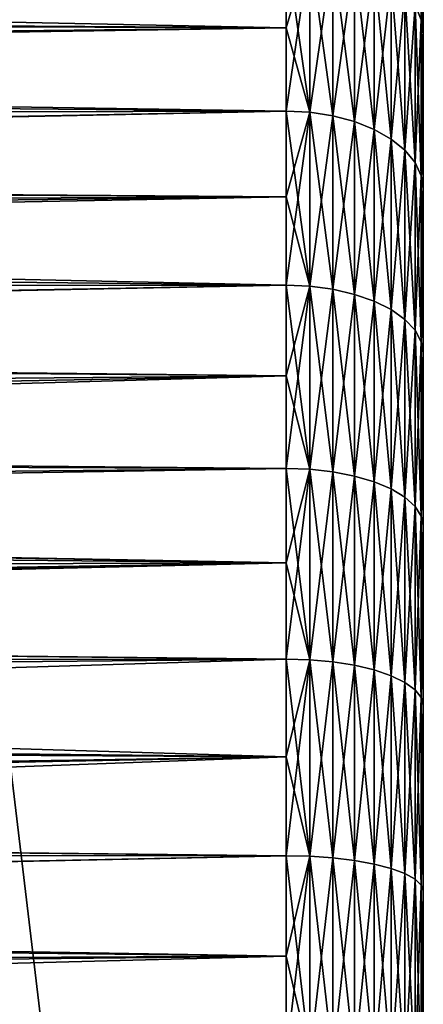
# Model space of a CAD drawing. Header units: metres. Extents: x -37.4 to 37.6, y -35 to 35.
# Tile 354 of 372: x 34.7 to 37.6, y 3.4 to 10.6. Entities that reach past the tile are written whole.
import ezdxf

# ---------------------------------------------------------------- set-up
doc = ezdxf.new("R2010")
doc.units = ezdxf.units.M
doc.layers.add('solid_506616_SW0001', color=7, linetype='CONTINUOUS')

msp = doc.modelspace()

# ---------------------------------------------------------------- linework, layer by layer
at = {"layer": 'solid_506616_SW0001'}
for points in [[(37.625, 16.299873, -136.302643), (37.625, -16.299873, -136.297363), (37.625, -16.24684, -137.614548)], [(37.625, 16.246412, -137.619797), (37.625, 16.299873, -136.302643), (37.625, -16.24684, -137.614548)], [(37.625, 16.299873, -136.302643), (37.625, 16.24684, -134.985443), (37.625, -16.299873, -136.297363)], [(37.625, 16.24684, -134.985443), (37.625, -16.246412, -134.980194), (37.625, -16.299873, -136.297363)], [(37.625, 16.24684, -134.985443), (37.625, 16.087645, -133.676788), (37.625, -16.246412, -134.980194)], [(37.625, 16.246412, -137.619797), (37.625, -16.24684, -137.614548), (37.625, -16.087645, -138.923203)], [(37.625, 16.086803, -138.928375), (37.625, 16.246412, -137.619797), (37.625, -16.087645, -138.923203)], [(37.625, 16.087645, -133.676788), (37.625, -16.086803, -133.671616), (37.625, -16.246412, -134.980194)], [(37.625, 16.087645, -133.676788), (37.625, 15.823136, -132.386139), (37.625, -16.086803, -133.671616)], [(37.625, 16.086803, -138.928375), (37.625, -16.087645, -138.923203), (37.625, -15.823136, -140.213867)], [(37.625, 15.823136, -140.213867), (37.625, 16.086803, -138.928375), (37.625, -15.823136, -140.213867)], [(37.625, 15.823136, -140.213867), (37.625, -15.823136, -140.213867), (37.625, -15.614588, -140.994995)], [(37.625, 15.61459, -140.994995), (37.625, 15.823136, -140.213867), (37.625, -15.614588, -140.994995)], [(37.625, 15.823136, -132.386139), (37.625, -15.823136, -132.386139), (37.625, -16.086803, -133.671616)], [(37.625, 15.823136, -132.386139), (37.625, 15.614592, -131.605011), (37.625, -15.823136, -132.386139)], [(37.625, 15.614592, -131.605011), (37.625, -15.614588, -131.605011), (37.625, -15.823136, -132.386139)], [(37.625, 15.614592, -131.605011), (37.625, 15.609163, -131.586166), (37.625, -15.614588, -131.605011)], [(37.625, 15.61459, -140.994995), (37.625, -15.614588, -140.994995), (37.625, -15.609159, -141.013855)], [(37.625, 15.609159, -141.013855), (37.625, 15.61459, -140.994995), (37.625, -15.609159, -141.013855)], [(37.625, 15.609163, -131.586166), (37.625, -15.609161, -131.586166), (37.625, -15.614588, -131.605011)], [(37.625, 15.609163, -131.586166), (37.625, 15.376116, -130.834961), (37.625, -15.609161, -131.586166)], [(37.625, 15.609159, -141.013855), (37.625, -15.609159, -141.013855), (37.625, -15.376108, -141.765076)], [(37.625, 15.376109, -141.76506), (37.625, 15.609159, -141.013855), (37.625, -15.376108, -141.765076)], [(37.625, 15.376116, -130.834961), (37.625, -15.376119, -130.834961), (37.625, -15.609161, -131.586166)], [(37.625, 15.376116, -130.834961), (37.625, 15.192769, -130.335892), (37.625, -15.376119, -130.834961)], [(37.625, 15.376109, -141.76506), (37.625, -15.376108, -141.765076), (37.625, -15.192721, -142.264236)], [(37.625, 15.192655, -142.264404), (37.625, 15.376109, -141.76506), (37.625, -15.192721, -142.264236)], [(37.625, 15.192769, -130.335892), (37.625, -15.192638, -130.335556), (37.625, -15.376119, -130.834961)], [(37.625, 15.192769, -130.335892), (37.625, 15.098663, -130.112732), (37.625, -15.192638, -130.335556)], [(37.625, 15.192655, -142.264404), (37.625, -15.192721, -142.264236), (37.625, -15.0986, -142.487427)], [(37.625, 15.098822, -142.486893), (37.625, 15.192655, -142.264404), (37.625, -15.0986, -142.487427)], [(37.625, 15.098822, -142.486893), (37.625, -15.0986, -142.487427), (37.625, -14.979903, -142.752319)], [(37.625, 14.97966, -142.752853), (37.625, 15.098822, -142.486893), (37.625, -14.979903, -142.752319)], [(37.625, 15.098663, -130.112732), (37.625, -15.098772, -130.112976), (37.625, -15.192638, -130.335556)], [(37.625, 15.098663, -130.112732), (37.625, 14.979934, -129.847748), (37.625, -15.098772, -130.112976)], [(37.625, 14.979934, -129.847748), (37.625, -14.979642, -129.847076), (37.625, -15.098772, -130.112976)], [(37.625, 14.979934, -129.847748), (37.625, 14.739011, -129.339249), (37.625, -14.979642, -129.847076)], [(37.625, 14.97966, -142.752853), (37.625, -14.979903, -142.752319), (37.625, -14.738982, -143.260788)], [(37.625, 14.739007, -143.260757), (37.625, 14.97966, -142.752853), (37.625, -14.738982, -143.260788)], [(37.625, 14.739011, -129.339249), (37.625, -14.739, -129.339249), (37.625, -14.979642, -129.847076)], [(37.625, 14.739011, -129.339249), (37.625, 14.083652, -128.093689), (37.625, -14.739, -129.339249)], [(37.625, -14.083651, -144.506317), (37.625, 14.739007, -143.260757), (37.625, -14.738982, -143.260788)], [(37.625, -14.083651, -144.506317), (37.625, 14.083652, -144.506317), (37.625, 14.739007, -143.260757)], [(37.625, 14.083652, -128.093689), (37.625, -14.083654, -128.093689), (37.625, -14.739, -129.339249)], [(37.625, 14.083652, -128.093689), (37.625, 13.319818, -126.904808), (37.625, -14.083654, -128.093689)], [(37.625, -13.319832, -145.695175), (37.625, 13.319819, -145.69519), (37.625, 14.083652, -144.506317)], [(37.625, -14.083651, -144.506317), (37.625, -13.319832, -145.695175), (37.625, 14.083652, -144.506317)], [(37.625, -12.45363, -146.81636), (37.625, 12.45361, -146.816391), (37.625, 13.319819, -145.69519)], [(37.625, -13.319832, -145.695175), (37.625, -12.45363, -146.81636), (37.625, 13.319819, -145.69519)], [(37.625, 13.319818, -126.904808), (37.625, -13.319828, -126.904823), (37.625, -14.083654, -128.093689)], [(37.625, 13.319818, -126.904808), (37.625, 12.453607, -125.783607), (37.625, -13.319828, -126.904823)], [(37.625, -11.492917, -147.858658), (37.625, 11.492895, -147.858673), (37.625, 12.45361, -146.816391)], [(37.625, -12.45363, -146.81636), (37.625, -11.492917, -147.858658), (37.625, 12.45361, -146.816391)], [(37.625, 12.453607, -125.783607), (37.625, -12.453622, -125.783623), (37.625, -13.319828, -126.904823)], [(37.625, 12.453607, -125.783607), (37.625, 11.492891, -124.741318), (37.625, -12.453622, -125.783623)], [(37.564632, 10.659026, -123.519257), (37.609806, 10.551084, -123.648689), (37.609806, 11.609178, -124.612053)], [(37.609806, 11.609178, -124.612053), (37.625, 10.445895, -123.787079), (37.625, 11.492891, -124.741318)], [(37.609806, 11.609178, -124.612053), (37.609806, 10.551084, -123.648689), (37.625, 10.445895, -123.787079)], [(37.609806, 11.609178, -147.987946), (37.625, 11.492895, -147.858673), (37.625, 10.445898, -148.812927)], [(37.609806, 10.551085, -148.951309), (37.609806, 11.609178, -147.987946), (37.625, 10.445898, -148.812927)], [(37.625, -10.445921, -148.812897), (37.625, 10.445898, -148.812927), (37.625, 11.492895, -147.858673)], [(37.625, -11.492917, -147.858658), (37.625, -10.445921, -148.812897), (37.625, 11.492895, -147.858673)], [(37.625, 11.492891, -124.741318), (37.625, -11.492908, -124.741333), (37.625, -12.453622, -125.783623)], [(37.625, 11.492891, -124.741318), (37.625, 10.445895, -123.787079), (37.625, -11.492908, -124.741333)], [(36.625, 11.080348, -149.585922), (36.625, 10.492862, -150.054626), (11.402794, 11.011323, -149.643188)], [(36.625, 10.492859, -122.545364), (36.625, 11.080345, -123.014069), (13.527947, 10.643873, -122.661896)], [(36.797443, 9.877009, -150.485077), (36.625, 10.492862, -150.054626), (36.625, 11.080348, -149.585922)], [(36.797443, 11.07075, -149.574432), (36.797443, 9.877009, -150.485077), (36.625, 11.080348, -149.585922)], [(36.797443, 11.070743, -123.025566), (36.625, 11.080345, -123.014069), (36.625, 10.492859, -122.545364)], [(36.797443, 11.070743, -123.025566), (36.625, 10.492859, -122.545364), (36.625, 9.885571, -122.102623)], [(36.797443, 9.877001, -122.114914), (36.797443, 11.070743, -123.025566), (36.625, 9.885571, -122.102623)], [(36.966038, 9.851312, -150.448181), (36.797443, 9.877009, -150.485077), (36.797443, 11.07075, -149.574432)], [(36.966038, 11.041947, -149.539886), (36.966038, 9.851312, -150.448181), (36.797443, 11.07075, -149.574432)], [(36.966034, 11.041941, -123.060104), (36.797443, 11.070743, -123.025566), (36.797443, 9.877001, -122.114914)], [(36.625, 10.492862, -150.054626), (11.547232, 10.579681, -149.987961), (11.402794, 11.011323, -149.643188)], [(36.966034, 9.851305, -122.151817), (36.966034, 11.041941, -123.060104), (36.797443, 9.877001, -122.114914)], [(37.124245, 10.994809, -123.116615), (36.966034, 11.041941, -123.060104), (36.966034, 9.851305, -122.151817)], [(37.124245, 9.809257, -122.212204), (37.124245, 10.994809, -123.116615), (36.966034, 9.851305, -122.151817)], [(37.124245, 9.809261, -150.387787), (36.966038, 9.851312, -150.448181), (36.966038, 11.041947, -149.539886)], [(37.124245, 10.994815, -149.483383), (37.124245, 9.809261, -150.387787), (36.966038, 11.041947, -149.539886)], [(37.267254, 9.752138, -150.305756), (37.124245, 9.809261, -150.387787), (37.124245, 10.994815, -149.483383)], [(37.267254, 10.930787, -149.406601), (37.267254, 9.752138, -150.305756), (37.124245, 10.994815, -149.483383)], [(37.267254, 10.930783, -123.19339), (37.124245, 10.994809, -123.116615), (37.124245, 9.809257, -122.212204)], [(37.267254, 9.752134, -122.29425), (37.267254, 10.930783, -123.19339), (37.124245, 9.809257, -122.212204)], [(37.390709, 9.681681, -150.204559), (37.267254, 9.752138, -150.305756), (37.267254, 10.930787, -149.406601)], [(37.390709, 10.851813, -149.311905), (37.390709, 9.681681, -150.204559), (37.267254, 10.930787, -149.406601)], [(37.390709, 10.85181, -123.288086), (37.267254, 10.930783, -123.19339), (37.267254, 9.752134, -122.29425)], [(37.390709, 9.681677, -122.395439), (37.390709, 10.85181, -123.288086), (37.267254, 9.752134, -122.29425)], [(37.490852, 9.600034, -150.087296), (37.390709, 9.681681, -150.204559), (37.390709, 10.851813, -149.311905)], [(37.490852, 10.760298, -149.202179), (37.490852, 9.600034, -150.087296), (37.390709, 10.851813, -149.311905)], [(37.490852, 10.760296, -123.39782), (37.390709, 10.85181, -123.288086), (37.390709, 9.681677, -122.395439)], [(37.490852, 9.600031, -122.512703), (37.490852, 10.760296, -123.39782), (37.390709, 9.681677, -122.395439)], [(37.564632, 9.509684, -149.957535), (37.490852, 9.600034, -150.087296), (37.490852, 10.760298, -149.202179)], [(37.564632, 10.659027, -149.08075), (37.564632, 9.509684, -149.957535), (37.490852, 10.760298, -149.202179)], [(37.564632, 10.659026, -123.519257), (37.490852, 10.760296, -123.39782), (37.490852, 9.600031, -122.512703)], [(36.625, 10.492859, -122.545364), (13.527947, 10.643873, -122.661896), (13.908334, 10.242464, -122.35791)], [(37.564632, 9.509681, -122.642464), (37.564632, 10.659026, -123.519257), (37.490852, 9.600031, -122.512703)], [(37.564632, 10.659027, -149.08075), (37.609806, 10.551085, -148.951309), (37.609806, 9.413381, -149.819214)], [(37.564632, 10.659027, -149.08075), (37.609806, 9.413381, -149.819214), (37.564632, 9.509684, -149.957535)], [(37.564632, 9.509681, -122.642464), (37.609806, 10.551084, -123.648689), (37.564632, 10.659026, -123.519257)], [(36.625, 10.492862, -150.054626), (11.707012, 10.102242, -150.344025), (11.547232, 10.579681, -149.987961)], [(37.564632, 9.509681, -122.642464), (37.609806, 9.413379, -122.780777), (37.609806, 10.551084, -123.648689)], [(37.609806, 10.551085, -148.951309), (37.625, 10.445898, -148.812927), (37.625, 9.319797, -149.672775)], [(37.609806, 9.413381, -149.819214), (37.609806, 10.551085, -148.951309), (37.625, 9.319797, -149.672775)], [(37.609806, 10.551084, -123.648689), (37.625, 9.319795, -122.927223), (37.625, 10.445895, -123.787079)], [(37.609806, 10.551084, -123.648689), (37.609806, 9.413379, -122.780777), (37.625, 9.319795, -122.927223)], [(36.625, 10.492862, -150.054626), (36.625, 9.885572, -150.497375), (11.707012, 10.102242, -150.344025)], [(36.625, 9.885571, -122.102623), (36.625, 10.492859, -122.545364), (13.908334, 10.242464, -122.35791)], [(36.797443, 9.877009, -150.485077), (36.625, 9.885572, -150.497375), (36.625, 10.492862, -150.054626)], [(37.625, -9.319819, -149.67276), (37.625, 9.319797, -149.672775), (37.625, 10.445898, -148.812927)], [(37.625, -10.445921, -148.812897), (37.625, -9.319819, -149.67276), (37.625, 10.445898, -148.812927)], [(37.625, 10.445895, -123.787079), (37.625, -10.445913, -123.787094), (37.625, -11.492908, -124.741333)], [(37.625, 10.445895, -123.787079), (37.625, 9.319795, -122.927223), (37.625, -10.445913, -123.787094)], [(36.625, 9.885571, -122.102623), (13.908334, 10.242464, -122.35791), (14.267595, 9.836813, -122.068794)], [(36.625, 9.885572, -150.497375), (11.939712, 9.406986, -150.818909), (11.707012, 10.102242, -150.344025)], [(36.625, 9.885572, -150.497375), (36.625, 9.259628, -150.91333), (11.939712, 9.406986, -150.818909)], [(36.625, 9.885571, -122.102623), (14.267595, 9.836813, -122.068794), (14.60715, 9.428106, -121.7948)], [(36.625, 9.259625, -121.686676), (36.625, 9.885571, -122.102623), (14.60715, 9.428106, -121.7948)], [(36.797443, 8.608744, -151.288712), (36.625, 9.259628, -150.91333), (36.625, 9.885572, -150.497375)], [(36.797443, 9.877009, -150.485077), (36.797443, 8.608744, -151.288712), (36.625, 9.885572, -150.497375)], [(36.797443, 9.877001, -122.114914), (36.625, 9.885571, -122.102623), (36.625, 9.259625, -121.686676)], [(36.797443, 9.877001, -122.114914), (36.625, 9.259625, -121.686676), (36.625, 8.616206, -121.298302)], [(36.797443, 8.608735, -121.311287), (36.797443, 9.877001, -122.114914), (36.625, 8.616206, -121.298302)], [(36.966038, 8.586345, -151.24971), (36.797443, 8.608744, -151.288712), (36.797443, 9.877009, -150.485077)], [(36.966038, 9.851312, -150.448181), (36.966038, 8.586345, -151.24971), (36.797443, 9.877009, -150.485077)], [(36.966034, 9.851305, -122.151817), (36.797443, 9.877001, -122.114914), (36.797443, 8.608735, -121.311287)], [(36.966034, 8.586339, -121.350281), (36.966034, 9.851305, -122.151817), (36.797443, 8.608735, -121.311287)], [(37.124245, 9.809257, -122.212204), (36.966034, 9.851305, -122.151817), (36.966034, 8.586339, -121.350281)], [(37.124245, 8.549695, -151.185898), (36.966038, 8.586345, -151.24971), (36.966038, 9.851312, -150.448181)], [(37.124245, 9.809261, -150.387787), (37.124245, 8.549695, -151.185898), (36.966038, 9.851312, -150.448181)], [(37.124245, 8.54969, -121.414093), (37.124245, 9.809257, -122.212204), (36.966034, 8.586339, -121.350281)], [(37.267254, 8.499907, -151.099213), (37.124245, 8.549695, -151.185898), (37.124245, 9.809261, -150.387787)], [(37.267254, 9.752138, -150.305756), (37.267254, 8.499907, -151.099213), (37.124245, 9.809261, -150.387787)], [(37.267254, 9.752134, -122.29425), (37.124245, 9.809257, -122.212204), (37.124245, 8.54969, -121.414093)], [(37.267254, 8.499903, -121.500786), (37.267254, 9.752134, -122.29425), (37.124245, 8.54969, -121.414093)], [(37.390709, 8.438497, -150.992294), (37.267254, 8.499907, -151.099213), (37.267254, 9.752138, -150.305756)], [(37.390709, 9.681681, -150.204559), (37.390709, 8.438497, -150.992294), (37.267254, 9.752138, -150.305756)], [(37.390709, 9.681677, -122.395439), (37.267254, 9.752134, -122.29425), (37.267254, 8.499903, -121.500786)], [(37.390709, 8.438494, -121.607704), (37.390709, 9.681677, -122.395439), (37.267254, 8.499903, -121.500786)], [(37.490852, 8.367334, -150.868393), (37.390709, 8.438497, -150.992294), (37.390709, 9.681681, -150.204559)], [(37.490852, 9.600034, -150.087296), (37.490852, 8.367334, -150.868393), (37.390709, 9.681681, -150.204559)], [(37.490852, 9.600031, -122.512703), (37.390709, 9.681677, -122.395439), (37.390709, 8.438494, -121.607704)], [(37.490852, 8.367332, -121.731613), (37.490852, 9.600031, -122.512703), (37.390709, 8.438494, -121.607704)], [(37.564632, 8.288587, -150.731277), (37.490852, 8.367334, -150.868393), (37.490852, 9.600034, -150.087296)], [(37.564632, 9.509684, -149.957535), (37.564632, 8.288587, -150.731277), (37.490852, 9.600034, -150.087296)], [(37.564632, 9.509681, -122.642464), (37.490852, 9.600031, -122.512703), (37.490852, 8.367332, -121.731613)], [(37.564632, 8.288584, -121.868729), (37.564632, 9.509681, -122.642464), (37.490852, 8.367332, -121.731613)], [(37.564632, 9.509684, -149.957535), (37.609806, 9.413381, -149.819214), (37.609806, 8.20465, -150.585129)], [(37.564632, 9.509684, -149.957535), (37.609806, 8.20465, -150.585129), (37.564632, 8.288587, -150.731277)], [(37.564632, 8.288584, -121.868729), (37.609806, 9.413379, -122.780777), (37.564632, 9.509681, -122.642464)], [(36.625, 9.259628, -150.91333), (12.025295, 9.151021, -150.981583), (11.939712, 9.406986, -150.818909)], [(36.625, 9.259625, -121.686676), (14.60715, 9.428106, -121.7948), (14.926923, 9.017233, -121.535873)], [(37.564632, 8.288584, -121.868729), (37.609806, 8.204647, -122.014877), (37.609806, 9.413379, -122.780777)], [(37.609806, 9.413381, -149.819214), (37.625, 9.319797, -149.672775), (37.625, 8.123162, -150.43161)], [(37.609806, 8.20465, -150.585129), (37.609806, 9.413381, -149.819214), (37.625, 8.123162, -150.43161)], [(37.609806, 9.413379, -122.780777), (37.625, 8.12316, -122.168381), (37.625, 9.319795, -122.927223)], [(37.609806, 9.413379, -122.780777), (37.609806, 8.204647, -122.014877), (37.625, 8.12316, -122.168381)], [(36.625, 9.259628, -150.91333), (36.625, 8.616209, -151.301697), (12.025295, 9.151021, -150.981583)], [(36.625, 9.259625, -121.686676), (14.926923, 9.017233, -121.535873), (15.052249, 8.84808, -121.433884)], [(36.625, 8.616206, -121.298302), (36.625, 9.259625, -121.686676), (15.052249, 8.84808, -121.433884)], [(36.797443, 8.608744, -151.288712), (36.625, 8.616209, -151.301697), (36.625, 9.259628, -150.91333)], [(37.625, -8.123187, -150.431595), (37.625, 8.123162, -150.43161), (37.625, 9.319797, -149.672775)], [(37.625, -9.319819, -149.67276), (37.625, -8.123187, -150.431595), (37.625, 9.319797, -149.672775)], [(37.625, 9.319795, -122.927223), (37.625, -9.319813, -122.927238), (37.625, -10.445913, -123.787094)], [(37.625, 9.319795, -122.927223), (37.625, 8.12316, -122.168381), (37.625, -9.319813, -122.927238)], [(36.625, 8.616209, -151.301697), (12.356063, 8.162975, -151.553055), (12.025295, 9.151021, -150.981583)], [(36.625, 8.616206, -121.298302), (15.052249, 8.84808, -121.433884), (15.226684, 8.604529, -121.291603)], [(36.625, 8.616209, -151.301697), (36.625, 7.956529, -151.661758), (12.356063, 8.162975, -151.553055)], [(36.625, 8.616206, -121.298302), (15.226684, 8.604529, -121.291603), (15.508173, 8.190427, -121.061661)], [(36.625, 7.956526, -120.93824), (36.625, 8.616206, -121.298302), (15.508173, 8.190427, -121.061661)], [(36.797443, 7.275522, -151.979248), (36.625, 7.956529, -151.661758), (36.625, 8.616209, -151.301697)], [(36.797443, 8.608744, -151.288712), (36.797443, 7.275522, -151.979248), (36.625, 8.616209, -151.301697)], [(36.797443, 8.608735, -121.311287), (36.625, 8.616206, -121.298302), (36.625, 7.956526, -120.93824)], [(36.797443, 8.608735, -121.311287), (36.625, 7.956526, -120.93824), (36.625, 7.281831, -120.60717)], [(36.797443, 7.275514, -120.62075), (36.797443, 8.608735, -121.311287), (36.625, 7.281831, -120.60717)], [(36.966038, 7.256592, -151.938446), (36.797443, 7.275522, -151.979248), (36.797443, 8.608744, -151.288712)], [(36.966038, 8.586345, -151.24971), (36.966038, 7.256592, -151.938446), (36.797443, 8.608744, -151.288712)], [(36.966034, 8.586339, -121.350281), (36.797443, 8.608735, -121.311287), (36.797443, 7.275514, -120.62075)], [(36.966034, 7.256587, -120.661545), (36.966034, 8.586339, -121.350281), (36.797443, 7.275514, -120.62075)], [(37.124245, 8.54969, -121.414093), (36.966034, 8.586339, -121.350281), (36.966034, 7.256587, -120.661545)], [(37.124245, 7.225614, -120.728294), (37.124245, 8.54969, -121.414093), (36.966034, 7.256587, -120.661545)], [(37.124245, 7.225618, -151.871704), (36.966038, 7.256592, -151.938446), (36.966038, 8.586345, -151.24971)], [(37.124245, 8.549695, -151.185898), (37.124245, 7.225618, -151.871704), (36.966038, 8.586345, -151.24971)], [(37.267254, 7.183541, -151.781021), (37.124245, 7.225618, -151.871704), (37.124245, 8.549695, -151.185898)], [(37.267254, 8.499907, -151.099213), (37.267254, 7.183541, -151.781021), (37.124245, 8.549695, -151.185898)], [(37.267254, 8.499903, -121.500786), (37.124245, 8.54969, -121.414093), (37.124245, 7.225614, -120.728294)], [(37.267254, 7.183537, -120.818977), (37.267254, 8.499903, -121.500786), (37.124245, 7.225614, -120.728294)], [(37.390709, 7.131642, -151.669174), (37.267254, 7.183541, -151.781021), (37.267254, 8.499907, -151.099213)], [(37.390709, 8.438497, -150.992294), (37.390709, 7.131642, -151.669174), (37.267254, 8.499907, -151.099213)], [(37.390709, 8.438494, -121.607704), (37.267254, 8.499903, -121.500786), (37.267254, 7.183537, -120.818977)], [(37.390709, 7.131639, -120.930832), (37.390709, 8.438494, -121.607704), (37.267254, 7.183537, -120.818977)], [(37.490852, 7.071501, -151.539551), (37.390709, 7.131642, -151.669174), (37.390709, 8.438497, -150.992294)], [(37.490852, 8.367334, -150.868393), (37.490852, 7.071501, -151.539551), (37.390709, 8.438497, -150.992294)], [(37.490852, 8.367332, -121.731613), (37.390709, 8.438494, -121.607704), (37.390709, 7.131639, -120.930832)], [(37.490852, 7.071498, -121.060448), (37.490852, 8.367332, -121.731613), (37.390709, 7.131639, -120.930832)], [(37.564632, 7.00495, -151.396118), (37.490852, 7.071501, -151.539551), (37.490852, 8.367334, -150.868393)], [(37.564632, 8.288587, -150.731277), (37.564632, 7.00495, -151.396118), (37.490852, 8.367334, -150.868393)], [(37.564632, 8.288584, -121.868729), (37.490852, 8.367332, -121.731613), (37.490852, 7.071498, -121.060448)], [(37.564632, 7.004947, -121.203873), (37.564632, 8.288584, -121.868729), (37.490852, 7.071498, -121.060448)], [(37.564632, 8.288587, -150.731277), (37.609806, 8.20465, -150.585129), (37.609806, 6.934014, -151.24324)], [(37.564632, 8.288587, -150.731277), (37.609806, 6.934014, -151.24324), (37.564632, 7.00495, -151.396118)], [(37.564632, 7.004947, -121.203873), (37.609806, 8.204647, -122.014877), (37.564632, 8.288584, -121.868729)], [(36.625, 7.956526, -120.93824), (15.508173, 8.190427, -121.061661), (15.772305, 7.775458, -120.845802)], [(37.564632, 7.004947, -121.203873), (37.609806, 6.93401, -121.356758), (37.609806, 8.204647, -122.014877)], [(37.609806, 8.20465, -150.585129), (37.625, 8.123162, -150.43161), (37.625, 6.865395, -151.083603)], [(37.609806, 6.934014, -151.24324), (37.609806, 8.20465, -150.585129), (37.625, 6.865395, -151.083603)], [(37.609806, 8.204647, -122.014877), (37.625, 6.865394, -121.516403), (37.625, 8.12316, -122.168381)], [(37.609806, 8.204647, -122.014877), (37.609806, 6.93401, -121.356758), (37.625, 6.865394, -121.516403)], [(36.625, 7.956529, -151.661758), (12.577734, 7.501833, -151.888855), (12.356063, 8.162975, -151.553055)], [(37.625, -6.865421, -151.083588), (37.625, 6.865395, -151.083603), (37.625, 8.123162, -150.43161)], [(37.625, -8.123187, -150.431595), (37.625, -6.865421, -151.083588), (37.625, 8.123162, -150.43161)], [(37.625, 8.12316, -122.168381), (37.625, -8.12318, -122.168396), (37.625, -9.319813, -122.927238)], [(37.625, 8.12316, -122.168381), (37.625, 6.865394, -121.516403), (37.625, -8.12318, -122.168396)], [(36.625, 7.956529, -151.661758), (36.625, 7.281833, -151.992828), (12.577734, 7.501833, -151.888855)], [(36.625, 7.956526, -120.93824), (15.772305, 7.775458, -120.845802), (16.018084, 7.360285, -120.643814)], [(36.625, 7.281831, -120.60717), (36.625, 7.956526, -120.93824), (16.018084, 7.360285, -120.643814)], [(36.797443, 7.275522, -151.979248), (36.625, 7.281833, -151.992828), (36.625, 7.956529, -151.661758)], [(36.625, 7.281833, -151.992828), (12.73068, 7.044562, -152.100769), (12.577734, 7.501833, -151.888855)], [(36.625, 7.281831, -120.60717), (16.018084, 7.360285, -120.643814), (16.246965, 6.944982, -120.455215)], [(36.625, 7.281833, -151.992828), (36.625, 6.593395, -152.294281), (12.73068, 7.044562, -152.100769)], [(36.625, 6.593393, -120.305717), (36.625, 7.281831, -120.60717), (16.246965, 6.944982, -120.455215)], [(36.797443, 5.887405, -152.551468), (36.625, 6.593395, -152.294281), (36.625, 7.281833, -151.992828)], [(36.797443, 7.275522, -151.979248), (36.797443, 5.887405, -152.551468), (36.625, 7.281833, -151.992828)], [(36.797443, 7.275514, -120.62075), (36.625, 7.281831, -120.60717), (36.625, 6.593393, -120.305717)], [(36.797443, 7.275514, -120.62075), (36.625, 6.593393, -120.305717), (36.625, 5.892512, -120.034447)], [(36.797443, 5.887397, -120.048523), (36.797443, 7.275514, -120.62075), (36.625, 5.892512, -120.034447)], [(36.966038, 5.872087, -152.509186), (36.797443, 5.887405, -152.551468), (36.797443, 7.275522, -151.979248)], [(36.966038, 7.256592, -151.938446), (36.966038, 5.872087, -152.509186), (36.797443, 7.275522, -151.979248)], [(36.966034, 7.256587, -120.661545), (36.797443, 7.275514, -120.62075), (36.797443, 5.887397, -120.048523)], [(36.966034, 5.872081, -120.090805), (36.966034, 7.256587, -120.661545), (36.797443, 5.887397, -120.048523)], [(37.124245, 7.225614, -120.728294), (36.966034, 7.256587, -120.661545), (36.966034, 5.872081, -120.090805)], [(37.124245, 5.847023, -152.440002), (36.966038, 5.872087, -152.509186), (36.966038, 7.256592, -151.938446)], [(37.124245, 7.225618, -151.871704), (37.124245, 5.847023, -152.440002), (36.966038, 7.256592, -151.938446)], [(37.124245, 5.847018, -120.159996), (37.124245, 7.225614, -120.728294), (36.966034, 5.872081, -120.090805)], [(37.267254, 5.812974, -152.346008), (37.124245, 5.847023, -152.440002), (37.124245, 7.225618, -151.871704)], [(37.267254, 7.183541, -151.781021), (37.267254, 5.812974, -152.346008), (37.124245, 7.225618, -151.871704)], [(37.267254, 7.183537, -120.818977), (37.124245, 7.225614, -120.728294), (37.124245, 5.847018, -120.159996)], [(37.267254, 5.812971, -120.253983), (37.267254, 7.183537, -120.818977), (37.124245, 5.847018, -120.159996)], [(37.390709, 5.770977, -152.230087), (37.267254, 5.812974, -152.346008), (37.267254, 7.183541, -151.781021)], [(37.390709, 7.131642, -151.669174), (37.390709, 5.770977, -152.230087), (37.267254, 7.183541, -151.781021)], [(37.390709, 7.131639, -120.930832), (37.267254, 7.183537, -120.818977), (37.267254, 5.812971, -120.253983)], [(37.390709, 5.770975, -120.369919), (37.390709, 7.131639, -120.930832), (37.267254, 5.812971, -120.253983)], [(37.490852, 5.722312, -152.095734), (37.390709, 5.770977, -152.230087), (37.390709, 7.131642, -151.669174)], [(37.490852, 7.071501, -151.539551), (37.490852, 5.722312, -152.095734), (37.390709, 7.131642, -151.669174)], [(37.490852, 7.071498, -121.060448), (37.390709, 7.131639, -120.930832), (37.390709, 5.770975, -120.369919)], [(36.625, 6.593395, -152.294281), (12.803842, 6.825648, -152.196564), (12.73068, 7.044562, -152.100769)], [(37.490852, 5.722309, -120.504265), (37.490852, 7.071498, -121.060448), (37.390709, 5.770975, -120.369919)], [(37.564632, 5.668459, -151.947067), (37.490852, 5.722312, -152.095734), (37.490852, 7.071501, -151.539551)], [(37.564632, 7.00495, -151.396118), (37.564632, 5.668459, -151.947067), (37.490852, 7.071501, -151.539551)], [(37.564632, 7.004947, -121.203873), (37.490852, 7.071498, -121.060448), (37.490852, 5.722309, -120.504265)], [(37.564632, 5.668456, -120.652924), (37.564632, 7.004947, -121.203873), (37.490852, 5.722309, -120.504265)], [(37.564632, 7.00495, -151.396118), (37.609806, 6.934014, -151.24324), (37.609806, 5.611059, -151.788605)], [(37.564632, 7.00495, -151.396118), (37.609806, 5.611059, -151.788605), (37.564632, 5.668459, -151.947067)], [(37.564632, 5.668456, -120.652924), (37.609806, 6.93401, -121.356758), (37.564632, 7.004947, -121.203873)], [(36.625, 6.593393, -120.305717), (16.246965, 6.944982, -120.455215), (16.46035, 6.529646, -120.279587)], [(37.564632, 5.668456, -120.652924), (37.609806, 5.611054, -120.811386), (37.609806, 6.93401, -121.356758)], [(37.609806, 6.934014, -151.24324), (37.625, 6.865395, -151.083603), (37.625, 5.555889, -151.623871)], [(37.609806, 5.611059, -151.788605), (37.609806, 6.934014, -151.24324), (37.625, 5.555889, -151.623871)], [(37.609806, 6.93401, -121.356758), (37.625, 5.555889, -120.976128), (37.625, 6.865394, -121.516403)], [(37.609806, 6.93401, -121.356758), (37.609806, 5.611054, -120.811386), (37.625, 5.555889, -120.976128)], [(36.625, 6.593395, -152.294281), (13.034499, 6.135568, -152.475433), (12.803842, 6.825648, -152.196564)], [(37.625, -5.555916, -151.623871), (37.625, 5.555889, -151.623871), (37.625, 6.865395, -151.083603)], [(37.625, -6.865421, -151.083588), (37.625, -5.555916, -151.623871), (37.625, 6.865395, -151.083603)], [(37.625, 6.865394, -121.516403), (37.625, -6.865415, -121.516411), (37.625, -8.12318, -122.168396)], [(37.625, 6.865394, -121.516403), (37.625, 5.555889, -120.976128), (37.625, -6.865415, -121.516411)], [(36.625, 6.593395, -152.294281), (36.625, 5.892514, -152.565552), (13.034499, 6.135568, -152.475433)], [(36.625, 6.593393, -120.305717), (16.46035, 6.529646, -120.279587), (16.585077, 6.271019, -120.17659)], [(36.625, 6.593393, -120.305717), (16.585077, 6.271019, -120.17659), (16.657265, 6.115151, -120.116829)], [(36.625, 5.892512, -120.034447), (36.625, 6.593393, -120.305717), (16.657265, 6.115151, -120.116829)], [(36.797443, 5.887405, -152.551468), (36.625, 5.892514, -152.565552), (36.625, 6.593395, -152.294281)], [(36.625, 5.892514, -152.565552), (13.117987, 5.886207, -152.567841), (13.034499, 6.135568, -152.475433)], [(36.625, 5.892512, -120.034447), (16.657265, 6.115151, -120.116829), (16.838604, 5.701371, -119.966461)], [(36.625, 5.892514, -152.565552), (36.625, 5.180512, -152.806122), (13.117987, 5.886207, -152.567841)], [(36.625, 5.180512, -152.806122), (13.269877, 5.432762, -152.724838), (13.117987, 5.886207, -152.567841)], [(36.625, 5.892512, -120.034447), (16.838604, 5.701371, -119.966461), (17.005886, 5.287865, -119.82795)], [(36.625, 5.180511, -119.793869), (36.625, 5.892512, -120.034447), (17.005886, 5.287865, -119.82795)], [(36.797443, 4.454867, -153.001083), (36.625, 5.180512, -152.806122), (36.625, 5.892514, -152.565552)], [(36.797443, 5.887405, -152.551468), (36.797443, 4.454867, -153.001083), (36.625, 5.892514, -152.565552)], [(36.797443, 5.887397, -120.048523), (36.625, 5.892512, -120.034447), (36.625, 5.180511, -119.793869)], [(36.797443, 5.887397, -120.048523), (36.625, 5.180511, -119.793869), (36.625, 4.458733, -119.58445)], [(36.797443, 4.454858, -119.598915), (36.797443, 5.887397, -120.048523), (36.625, 4.458733, -119.58445)], [(36.966038, 4.443274, -152.957626), (36.797443, 4.454867, -153.001083), (36.797443, 5.887405, -152.551468)], [(36.966038, 5.872087, -152.509186), (36.966038, 4.443274, -152.957626), (36.797443, 5.887405, -152.551468)], [(36.966034, 5.872081, -120.090805), (36.797443, 5.887397, -120.048523), (36.797443, 4.454858, -119.598915)], [(36.966034, 4.443269, -119.642365), (36.966034, 5.872081, -120.090805), (36.797443, 4.454858, -119.598915)], [(37.124245, 5.847018, -120.159996), (36.966034, 5.872081, -120.090805), (36.966034, 4.443269, -119.642365)], [(37.124245, 4.424305, -119.71347), (37.124245, 5.847018, -120.159996), (36.966034, 4.443269, -119.642365)], [(37.124245, 4.424309, -152.88652), (36.966038, 4.443274, -152.957626), (36.966038, 5.872087, -152.509186)], [(37.124245, 5.847023, -152.440002), (37.124245, 4.424309, -152.88652), (36.966038, 5.872087, -152.509186)], [(37.267254, 4.398546, -152.789932), (37.124245, 4.424309, -152.88652), (37.124245, 5.847023, -152.440002)], [(37.267254, 5.812974, -152.346008), (37.267254, 4.398546, -152.789932), (37.124245, 5.847023, -152.440002)], [(37.267254, 5.812971, -120.253983), (37.124245, 5.847018, -120.159996), (37.124245, 4.424305, -119.71347)], [(37.267254, 4.398543, -119.810066), (37.267254, 5.812971, -120.253983), (37.124245, 4.424305, -119.71347)], [(37.390709, 4.36677, -152.670792), (37.267254, 4.398546, -152.789932), (37.267254, 5.812974, -152.346008)], [(37.390709, 5.770977, -152.230087), (37.390709, 4.36677, -152.670792), (37.267254, 5.812974, -152.346008)], [(37.390709, 5.770975, -120.369919), (37.267254, 5.812971, -120.253983), (37.267254, 4.398543, -119.810066)], [(37.390709, 4.366766, -119.929199), (37.390709, 5.770975, -120.369919), (37.267254, 4.398543, -119.810066)], [(37.490852, 4.329947, -152.53273), (37.390709, 4.36677, -152.670792), (37.390709, 5.770977, -152.230087)], [(37.490852, 5.722312, -152.095734), (37.490852, 4.329947, -152.53273), (37.390709, 5.770977, -152.230087)], [(37.490852, 5.722309, -120.504265), (37.390709, 5.770975, -120.369919), (37.390709, 4.366766, -119.929199)], [(37.490852, 4.329943, -120.067261), (37.490852, 5.722309, -120.504265), (37.390709, 4.366766, -119.929199)], [(37.564632, 4.289199, -152.379959), (37.490852, 4.329947, -152.53273), (37.490852, 5.722312, -152.095734)], [(37.564632, 5.668459, -151.947067), (37.564632, 4.289199, -152.379959), (37.490852, 5.722312, -152.095734)], [(37.564632, 5.668456, -120.652924), (37.490852, 5.722309, -120.504265), (37.490852, 4.329943, -120.067261)], [(37.564632, 4.289195, -120.220039), (37.564632, 5.668456, -120.652924), (37.490852, 4.329943, -120.067261)], [(37.564632, 5.668459, -151.947067), (37.609806, 5.611059, -151.788605), (37.609806, 4.245767, -152.217117)], [(37.564632, 5.668459, -151.947067), (37.609806, 4.245767, -152.217117), (37.564632, 4.289199, -152.379959)], [(37.564632, 4.289195, -120.220039), (37.609806, 5.611054, -120.811386), (37.564632, 5.668456, -120.652924)], [(37.564632, 4.289195, -120.220039), (37.609806, 4.24576, -120.382881), (37.609806, 5.611054, -120.811386)], [(37.609806, 5.611059, -151.788605), (37.625, 5.555889, -151.623871), (37.625, 4.204105, -152.048508)], [(37.609806, 4.245767, -152.217117), (37.609806, 5.611059, -151.788605), (37.625, 4.204105, -152.048508)], [(37.609806, 5.611054, -120.811386), (37.625, 4.204105, -120.551498), (37.625, 5.555889, -120.976128)], [(37.609806, 5.611054, -120.811386), (37.609806, 4.24576, -120.382881), (37.625, 4.204105, -120.551498)], [(37.625, 5.555889, -120.976128), (37.625, -5.55591, -120.976135), (37.625, -6.865415, -121.516411)], [(37.625, 5.555889, -120.976128), (37.625, 4.204105, -120.551498), (37.625, -5.55591, -120.976135)], [(37.625, -4.204133, -152.048492), (37.625, 4.204105, -152.048508), (37.625, 5.555889, -151.623871)], [(37.625, -5.555916, -151.623871), (37.625, -4.204133, -152.048492), (37.625, 5.555889, -151.623871)], [(36.625, 5.180512, -152.806122), (13.508778, 4.718757, -152.944016), (13.269877, 5.432762, -152.724838)], [(36.625, 5.180511, -119.793869), (17.005886, 5.287865, -119.82795), (17.158789, 4.875322, -119.701164)], [(17.419174, 4.535482, -3.846846), (34.599812, 5.277233, -3.846846), (34.874737, 2.957485, -3.846846)], [(33.256905, 2.866375, 5.339492), (34.874737, 2.957485, -3.846846), (34.599812, 5.277233, -3.846846)], [(36.625, 5.180512, -152.806122), (36.625, 4.458734, -153.015549), (13.508778, 4.718757, -152.944016)], [(36.625, 5.180511, -119.793869), (17.158789, 4.875322, -119.701164), (17.297363, 4.463914, -119.585831)], [(36.625, 4.458733, -119.58445), (36.625, 5.180511, -119.793869), (17.297363, 4.463914, -119.585831)], [(36.797443, 4.454867, -153.001083), (36.625, 4.458734, -153.015549), (36.625, 5.180512, -152.806122)], [(36.625, 4.458734, -153.015549), (13.515219, 4.699478, -152.949478), (13.508778, 4.718757, -152.944016)], [(36.625, 4.458734, -153.015549), (13.751006, 3.994853, -153.132446), (13.515219, 4.699478, -152.949478)], [(17.741009, 3.042202, -3.846846), (17.419174, 4.535482, -3.846846), (34.874737, 2.957485, -3.846846)], [(36.625, 4.458734, -153.015549), (36.625, 3.728542, -153.193436), (13.751006, 3.994853, -153.132446)], [(36.625, 4.458733, -119.58445), (17.297363, 4.463914, -119.585831), (17.422798, 4.05296, -119.481453)], [(36.625, 3.72854, -119.40657), (36.625, 4.458733, -119.58445), (17.422798, 4.05296, -119.481453)], [(36.797443, 2.988715, -153.324677), (36.625, 3.728542, -153.193436), (36.625, 4.458734, -153.015549)], [(36.797443, 4.454867, -153.001083), (36.797443, 2.988715, -153.324677), (36.625, 4.458734, -153.015549)], [(36.797443, 4.454858, -119.598915), (36.625, 4.458733, -119.58445), (36.625, 3.72854, -119.40657)], [(36.797443, 4.454858, -119.598915), (36.625, 3.72854, -119.40657), (36.625, 2.991311, -119.260574)], [(36.797443, 2.988706, -119.275322), (36.797443, 4.454858, -119.598915), (36.625, 2.991311, -119.260574)], [(36.966038, 2.980937, -153.28038), (36.797443, 2.988715, -153.324677), (36.797443, 4.454867, -153.001083)], [(36.966038, 4.443274, -152.957626), (36.966038, 2.980937, -153.28038), (36.797443, 4.454867, -153.001083)], [(36.966034, 4.443269, -119.642365), (36.797443, 4.454858, -119.598915), (36.797443, 2.988706, -119.275322)], [(36.966034, 2.980932, -119.319618), (36.966034, 4.443269, -119.642365), (36.797443, 2.988706, -119.275322)], [(37.124245, 4.424305, -119.71347), (36.966034, 4.443269, -119.642365), (36.966034, 2.980932, -119.319618)], [(37.124245, 2.96821, -119.392097), (37.124245, 4.424305, -119.71347), (36.966034, 2.980932, -119.319618)], [(37.124245, 2.968214, -153.207901), (36.966038, 2.980937, -153.28038), (36.966038, 4.443274, -152.957626)], [(37.124245, 4.424309, -152.88652), (37.124245, 2.968214, -153.207901), (36.966038, 4.443274, -152.957626)], [(37.267254, 2.950931, -153.109436), (37.124245, 2.968214, -153.207901), (37.124245, 4.424309, -152.88652)], [(37.267254, 4.398546, -152.789932), (37.267254, 2.950931, -153.109436), (37.124245, 4.424309, -152.88652)], [(37.267254, 4.398543, -119.810066), (37.124245, 4.424305, -119.71347), (37.124245, 2.96821, -119.392097)], [(37.267254, 2.950927, -119.490562), (37.267254, 4.398543, -119.810066), (37.124245, 2.96821, -119.392097)], [(37.390709, 2.929613, -152.987991), (37.267254, 2.950931, -153.109436), (37.267254, 4.398546, -152.789932)], [(37.390709, 4.36677, -152.670792), (37.390709, 2.929613, -152.987991), (37.267254, 4.398546, -152.789932)], [(37.390709, 4.366766, -119.929199), (37.267254, 4.398543, -119.810066), (37.267254, 2.950927, -119.490562)], [(37.390709, 2.92961, -119.612007), (37.390709, 4.366766, -119.929199), (37.267254, 2.950927, -119.490562)], [(37.490852, 2.904911, -152.84726), (37.390709, 2.929613, -152.987991), (37.390709, 4.36677, -152.670792)], [(37.490852, 4.329947, -152.53273), (37.490852, 2.904911, -152.84726), (37.390709, 4.36677, -152.670792)], [(37.490852, 4.329943, -120.067261), (37.390709, 4.366766, -119.929199), (37.390709, 2.92961, -119.612007)], [(37.490852, 2.904907, -119.752747), (37.490852, 4.329943, -120.067261), (37.390709, 2.92961, -119.612007)], [(37.564632, 2.877575, -152.691513), (37.490852, 2.904911, -152.84726), (37.490852, 4.329947, -152.53273)], [(37.564632, 4.289199, -152.379959), (37.564632, 2.877575, -152.691513), (37.490852, 4.329947, -152.53273)], [(37.564632, 4.289195, -120.220039), (37.490852, 4.329943, -120.067261), (37.490852, 2.904907, -119.752747)], [(37.564632, 2.87757, -119.908485), (37.564632, 4.289195, -120.220039), (37.490852, 2.904907, -119.752747)], [(37.564632, 4.289199, -152.379959), (37.609806, 4.245767, -152.217117), (37.609806, 2.848439, -152.525513)], [(37.564632, 4.289199, -152.379959), (37.609806, 2.848439, -152.525513), (37.564632, 2.877575, -152.691513)], [(37.564632, 2.87757, -119.908485), (37.609806, 4.24576, -120.382881), (37.564632, 4.289195, -120.220039)], [(37.564632, 2.87757, -119.908485), (37.609806, 2.848432, -120.074478), (37.609806, 4.24576, -120.382881)], [(37.609806, 4.245767, -152.217117), (37.625, 4.204105, -152.048508), (37.625, 2.820089, -152.354187)], [(37.609806, 2.848439, -152.525513), (37.609806, 4.245767, -152.217117), (37.625, 2.820089, -152.354187)], [(37.609806, 4.24576, -120.382881), (37.625, 2.820091, -120.245819), (37.625, 4.204105, -120.551498)], [(37.609806, 4.24576, -120.382881), (37.609806, 2.848432, -120.074478), (37.625, 2.820091, -120.245819)], [(37.625, 4.204105, -120.551498), (37.625, -4.204127, -120.551506), (37.625, -5.55591, -120.976135)], [(37.625, 4.204105, -120.551498), (37.625, 2.820091, -120.245819), (37.625, -4.204127, -120.551506)], [(37.625, -2.820117, -152.354172), (37.625, 2.820089, -152.354187), (37.625, 4.204105, -152.048508)], [(37.625, -4.204133, -152.048492), (37.625, -2.820117, -152.354172), (37.625, 4.204105, -152.048508)], [(36.625, 3.72854, -119.40657), (17.422798, 4.05296, -119.481453), (17.5355, 3.642355, -119.387779)], [(36.625, 3.728542, -153.193436), (13.919881, 3.490701, -153.244171), (13.751006, 3.994853, -153.132446)], [(36.625, 3.728542, -153.193436), (36.625, 2.991312, -153.339432), (13.919881, 3.490701, -153.244171)], [(36.625, 3.72854, -119.40657), (17.5355, 3.642355, -119.387779), (17.634979, 3.232822, -119.304741)], [(36.625, 2.991311, -119.260574), (36.625, 3.72854, -119.40657), (17.634979, 3.232822, -119.304741)], [(36.797443, 2.988715, -153.324677), (36.625, 2.991312, -153.339432), (36.625, 3.728542, -153.193436)], [(36.625, 2.991312, -153.339432), (13.996279, 3.262492, -153.289597), (13.919881, 3.490701, -153.244171)]]:
    msp.add_3dface(points, dxfattribs=at)

doc.saveas('drawing.dxf')
